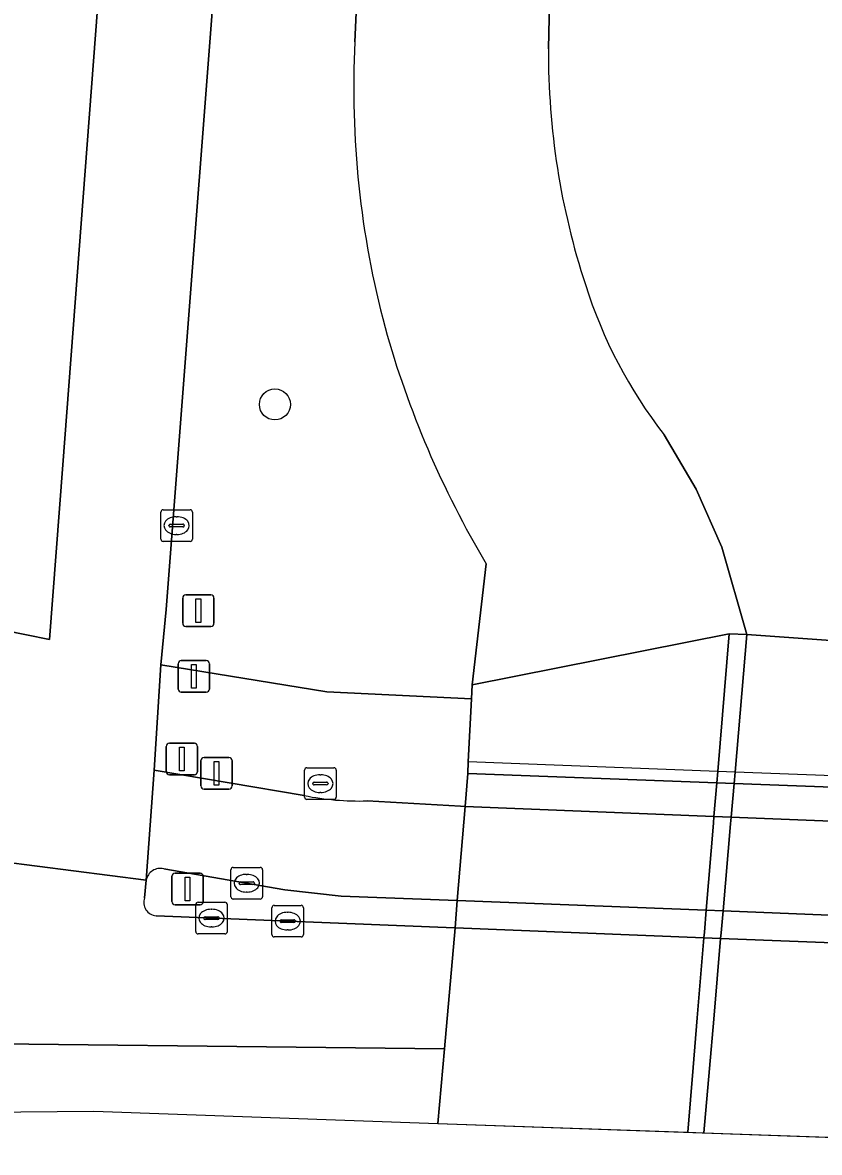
# Model space of a CAD drawing. Extents: x 161354 to 162026, y 386504 to 387460.
# Drawn here: x 161888.56 to 161913.77, y 386520.56 to 386556.3 of the extents above; entities that cross this region are included whole.
import ezdxf

# ---------------------------------------------------------------- set-up
doc = ezdxf.new("R2010")
doc.units = 0
for name, color, linetype in [('IMGEO_Berm_groen', 7, 'Continuous'), ('IMGEO_Boom', 7, 'Continuous'), ('IMGEO_Dek', 7, 'Continuous'), ('IMGEO_Drukknoppaal', 7, 'Continuous'), ('IMGEO_Fietspad_gesloten', 7, 'Continuous'), ('IMGEO_Fietspad_open', 7, 'Continuous'), ('IMGEO_Groenvoorziening', 7, 'Continuous'), ('IMGEO_Kolk', 7, 'Continuous'), ('IMGEO_Muur', 7, 'Continuous'), ('IMGEO_Rijbaan_regionaal_gesloten', 7, 'Continuous'), ('IMGEO_Rioolput', 7, 'Continuous'), ('IMGEO_Terreindeel_open', 7, 'Continuous'), ('IMGEO_Verkeersbordpaal', 7, 'Continuous'), ('IMGEO_Verkeerseiland_gesloten', 7, 'Continuous'), ('IMGEO_Verkeerseiland_groen', 7, 'Continuous'), ('IMGEO_Verkeersregelinstallatiepaal', 7, 'Continuous'), ('IMGEO_Voetpad_gesloten', 7, 'Continuous'), ('IMGEO_Voetpad_open', 7, 'Continuous')]:
    doc.layers.add(name, color=color, linetype=linetype)

msp = doc.modelspace()

# ---------------------------------------------------------------- linework, layer by layer
at = {"layer": 'IMGEO_Berm_groen'}
for points in [[(161898.125, 386589.557), (161896.34, 386577.532), (161895.193, 386564.876), (161893.103, 386537.735), (161892.934, 386535.989), (161898.185, 386535.127), (161902.766, 386534.908), (161902.789, 386535.354), (161903.229, 386539.182)], [(161899.074, 386555.691), (161899.477, 386564.438), (161899.737, 386567.556), (161901.303, 386586.383), (161901.521, 386589.008)]]:
    msp.add_lwpolyline(points, dxfattribs=at)
for centre, radius, start, end in [((161928.501, 386554.24), 29.463, 177.1771, 194.9082), ((161929.647, 386554.906), 30.743, 195.5593, 210.7621)]:
    msp.add_arc(centre, radius, start, end, dxfattribs=at)
at = {"layer": 'IMGEO_Boom'}
msp.add_circle((161896.546, 386544.223), 0.489, dxfattribs=at)
at = {"layer": 'IMGEO_Dek'}
msp.add_lwpolyline([(161927.693, 386520.564), (161928.749, 386531.924), (161923.057, 386532.14), (161919.282, 386532.283), (161911.104, 386532.594), (161910.557, 386532.614), (161902.662, 386532.914), (161902.651, 386532.544), (161902.565, 386531.507), (161902.317, 386528.53), (161902.245, 386527.669), (161901.705, 386521.482)], close=True, dxfattribs=at)
at = {"layer": 'IMGEO_Drukknoppaal'}
for p, q in [((161894.203, 386532.157), (161894.203, 386532.957)), ((161894.203, 386532.957), (161894.203, 386532.157)), ((161894.303, 386533.057), (161895.093, 386533.057)), ((161895.093, 386533.057), (161894.303, 386533.057)), ((161895.193, 386532.957), (161895.193, 386532.157)), ((161895.193, 386532.157), (161895.193, 386532.957)), ((161895.093, 386532.057), (161894.303, 386532.057)), ((161894.303, 386532.057), (161895.093, 386532.057))]:
    msp.add_line(p, q, dxfattribs=at)
msp.add_lwpolyline([(161894.623, 386532.932), (161894.773, 386532.932), (161894.773, 386532.182), (161894.623, 386532.182), (161894.623, 386532.932)], dxfattribs=at)
for centre, start, end in [((161894.303, 386532.957), 90, 180), ((161894.303, 386532.957), 90, 180), ((161895.093, 386532.957), 0, 90), ((161895.093, 386532.957), 360, 90), ((161894.303, 386532.157), 180, 270), ((161894.303, 386532.157), 180, 270), ((161895.093, 386532.157), 270, 0), ((161895.093, 386532.157), 270, 0)]:
    msp.add_arc(centre, 0.1, start, end, dxfattribs=at)
at = {"layer": 'IMGEO_Fietspad_gesloten'}
msp.add_lwpolyline([(161928.339, 386527.511), (161928.615, 386530.478), (161926.433, 386530.563), (161922.93, 386530.699), (161922.443, 386530.718), (161919.159, 386530.846), (161910.981, 386531.165), (161910.438, 386531.186), (161902.565, 386531.507), (161902.317, 386528.53), (161910.191, 386528.222), (161910.724, 386528.201), (161915.635, 386528.009), (161915.925, 386527.997), (161917.675, 386527.929), (161917.905, 386527.92), (161918.902, 386527.881), (161922.224, 386527.751), (161922.668, 386527.733), (161926.14, 386527.597)], close=True, dxfattribs=at)
at = {"layer": 'IMGEO_Fietspad_open'}
for points in [[(161897.475, 386531.851), (161892.725, 386532.656), (161892.474, 386529.177)], [(161893.029, 386529.535), (161896.858, 386528.87), (161898.647, 386528.674), (161902.317, 386528.53), (161902.565, 386531.507), (161902.414, 386531.513), (161899.462, 386531.683)]]:
    msp.add_lwpolyline(points, dxfattribs=at)
for centre, radius, start, end in [((161899.198, 386540.401), 8.722, 258.603, 271.7313), ((161892.925, 386529.088), 0.459, 76.849, 168.7987)]:
    msp.add_arc(centre, radius, start, end, dxfattribs=at)
at = {"layer": 'IMGEO_Groenvoorziening'}
for points in [[(161905.201, 386555.473), (161905.451, 386567.238), (161899.737, 386567.556), (161899.477, 386564.438), (161899.074, 386555.691)], [(161908.858, 386543.266), (161909.878, 386541.542), (161910.688, 386539.711), (161911.48, 386536.949), (161916.049, 386536.616), (161918.981, 386566.485), (161905.451, 386567.238), (161905.201, 386555.473)], [(161903.229, 386539.182), (161902.789, 386535.354), (161910.92, 386536.971), (161911.48, 386536.949), (161910.688, 386539.711), (161909.878, 386541.542), (161908.858, 386543.266)]]:
    msp.add_lwpolyline(points, dxfattribs=at)
for centre, radius, start, end in [((161928.501, 386554.24), 29.463, 177.1771, 194.9082), ((161928.749, 386555.343), 23.549, 179.6849, 198.1397), ((161928.749, 386555.343), 23.549, 179.6849, 198.1397), ((161920.893, 386552.597), 15.229, 197.523, 217.7879), ((161920.893, 386552.597), 15.229, 197.523, 217.7879), ((161929.647, 386554.906), 30.743, 195.5593, 210.7621)]:
    msp.add_arc(centre, radius, start, end, dxfattribs=at)
at = {"layer": 'IMGEO_Kolk'}
for p, q in [((161892.936, 386539.964), (161892.936, 386540.816)), ((161893.011, 386540.89), (161893.863, 386540.89)), ((161893.424, 386540.67), (161893.449, 386540.67)), ((161893.937, 386540.816), (161893.937, 386539.964)), ((161893.195, 386540.384), (161893.195, 386540.396)), ((161893.633, 386540.347), (161893.235, 386540.347)), ((161893.238, 386540.433), (161893.636, 386540.433)), ((161893.679, 386540.396), (161893.679, 386540.384)), ((161893.863, 386539.89), (161893.011, 386539.89)), ((161893.447, 386540.11), (161893.422, 386540.11)), ((161895.229, 386529.579), (161896.081, 386529.579)), ((161895.154, 386528.653), (161895.154, 386529.505)), ((161895.642, 386529.359), (161895.667, 386529.359)), ((161896.155, 386529.505), (161896.155, 386528.653)), ((161895.413, 386529.073), (161895.413, 386529.085)), ((161895.851, 386529.036), (161895.453, 386529.036)), ((161895.456, 386529.122), (161895.854, 386529.122)), ((161895.665, 386528.799), (161895.64, 386528.799)), ((161895.897, 386529.085), (161895.897, 386529.073)), ((161894.115, 386528.475), (161894.967, 386528.475)), ((161896.081, 386528.579), (161895.229, 386528.579)), ((161894.04, 386527.549), (161894.04, 386528.401)), ((161894.528, 386528.255), (161894.553, 386528.255)), ((161895.041, 386528.401), (161895.041, 386527.549)), ((161896.45, 386527.453), (161896.45, 386528.305)), ((161896.525, 386528.379), (161897.377, 386528.379)), ((161896.938, 386528.159), (161896.963, 386528.159)), ((161897.451, 386528.305), (161897.451, 386527.453)), ((161894.299, 386527.969), (161894.299, 386527.981)), ((161894.737, 386527.932), (161894.339, 386527.932)), ((161894.342, 386528.018), (161894.74, 386528.018)), ((161894.783, 386527.981), (161894.783, 386527.969)), ((161896.709, 386527.873), (161896.709, 386527.885)), ((161897.147, 386527.836), (161896.749, 386527.836)), ((161896.752, 386527.922), (161897.15, 386527.922)), ((161897.193, 386527.885), (161897.193, 386527.873)), ((161894.967, 386527.475), (161894.115, 386527.475)), ((161894.551, 386527.695), (161894.526, 386527.695)), ((161897.377, 386527.379), (161896.525, 386527.379)), ((161896.961, 386527.599), (161896.936, 386527.599))]:
    msp.add_line(p, q, dxfattribs=at)
for points in [[(161892.936, 386539.964), (161892.936, 386540.816)], [(161893.011, 386540.89), (161893.863, 386540.89)], [(161893.937, 386540.816), (161893.937, 386539.964)], [(161893.863, 386539.89), (161893.011, 386539.89)], [(161895.229, 386529.579), (161896.081, 386529.579)], [(161895.154, 386528.653), (161895.154, 386529.505)], [(161896.155, 386529.505), (161896.155, 386528.653)], [(161894.115, 386528.475), (161894.967, 386528.475)], [(161896.081, 386528.579), (161895.229, 386528.579)], [(161894.04, 386527.549), (161894.04, 386528.401)], [(161895.041, 386528.401), (161895.041, 386527.549)], [(161896.45, 386527.453), (161896.45, 386528.305)], [(161896.525, 386528.379), (161897.377, 386528.379)], [(161897.451, 386528.305), (161897.451, 386527.453)], [(161894.967, 386527.475), (161894.115, 386527.475)], [(161897.377, 386527.379), (161896.525, 386527.379)]]:
    msp.add_lwpolyline(points, dxfattribs=at)
for centre, radius, start, end in [((161893.013, 386540.814), 0.0765, 91.552, 178.448), ((161893.013, 386540.814), 0.0765, 91.552, 178.448), ((161893.861, 386540.814), 0.0765, 1.552, 88.448), ((161893.861, 386540.814), 0.0765, 1.552, 88.448), ((161893.235, 386540.393), 0.0403, 85.8775, 175.7526), ((161893.232, 386540.383), 0.0366, 178.938, 274.7102), ((161893.636, 386540.39), 0.043, 264.8664, 352.4533), ((161893.64, 386540.395), 0.0386, 1.7309, 96.639), ((161893.013, 386539.966), 0.0765, 181.552, 268.448), ((161893.013, 386539.966), 0.0765, 181.552, 268.448), ((161893.861, 386539.966), 0.0765, 271.552, 358.448), ((161893.861, 386539.966), 0.0765, 271.552, 358.448), ((161895.231, 386529.503), 0.0765, 91.552, 178.448), ((161895.231, 386529.503), 0.0765, 91.552, 178.448), ((161896.079, 386529.503), 0.0765, 1.552, 88.448), ((161896.079, 386529.503), 0.0765, 1.552, 88.448), ((161895.453, 386529.082), 0.0403, 85.8775, 175.7526), ((161895.45, 386529.072), 0.0366, 178.938, 274.7102), ((161895.854, 386529.079), 0.043, 264.8664, 352.4533), ((161895.858, 386529.084), 0.0386, 1.7309, 96.639), ((161894.117, 386528.399), 0.0765, 91.552, 178.448), ((161894.117, 386528.399), 0.0765, 91.552, 178.448), ((161894.965, 386528.399), 0.0765, 1.552, 88.448), ((161894.965, 386528.399), 0.0765, 1.552, 88.448), ((161895.231, 386528.655), 0.0765, 181.552, 268.448), ((161895.231, 386528.655), 0.0765, 181.552, 268.448), ((161896.079, 386528.655), 0.0765, 271.552, 358.448), ((161896.079, 386528.655), 0.0765, 271.552, 358.448), ((161896.527, 386528.303), 0.0765, 91.552, 178.448), ((161896.527, 386528.303), 0.0765, 91.552, 178.448), ((161897.375, 386528.303), 0.0765, 1.552, 88.448), ((161897.375, 386528.303), 0.0765, 1.552, 88.448), ((161894.339, 386527.978), 0.0403, 85.8775, 175.7526), ((161894.336, 386527.968), 0.0366, 178.938, 274.7102), ((161894.74, 386527.975), 0.043, 264.8664, 352.4533), ((161894.744, 386527.98), 0.0386, 1.7309, 96.639), ((161896.749, 386527.882), 0.0403, 85.8775, 175.7526), ((161896.746, 386527.872), 0.0366, 178.938, 274.7102), ((161897.15, 386527.879), 0.043, 264.8664, 352.4533), ((161897.154, 386527.884), 0.0386, 1.7309, 96.639), ((161894.117, 386527.551), 0.0765, 181.552, 268.448), ((161894.117, 386527.551), 0.0765, 181.552, 268.448), ((161894.965, 386527.551), 0.0765, 271.552, 358.448), ((161894.965, 386527.551), 0.0765, 271.552, 358.448), ((161896.527, 386527.455), 0.0765, 181.552, 268.448), ((161896.527, 386527.455), 0.0765, 181.552, 268.448), ((161897.375, 386527.455), 0.0765, 271.552, 358.448), ((161897.375, 386527.455), 0.0765, 271.552, 358.448)]:
    msp.add_arc(centre, radius, start, end, dxfattribs=at)
for centre, major_axis, ratio, start_param, end_param in [((161893.423, 386540.39), (-0.387, 0.002), 0.722429, 4.712389, 7.853982), ((161893.448, 386540.39), (-0.39, 0.002), 0.717154, 1.570796, 4.712389), ((161895.641, 386529.079), (-0.387, 0.002), 0.722429, 4.712389, 7.853982), ((161895.666, 386529.079), (-0.39, 0.002), 0.717154, 1.570796, 4.712389), ((161894.527, 386527.975), (-0.387, 0.002), 0.722429, 4.712389, 7.853982), ((161894.552, 386527.975), (-0.39, 0.002), 0.717154, 1.570796, 4.712389), ((161896.937, 386527.879), (-0.387, 0.002), 0.722429, 4.712389, 7.853982), ((161896.962, 386527.879), (-0.39, 0.002), 0.717154, 1.570796, 4.712389)]:
    msp.add_ellipse(centre, major_axis=major_axis, ratio=ratio, start_param=start_param, end_param=end_param, dxfattribs=at)
at = {"layer": 'IMGEO_Muur'}
msp.add_lwpolyline([(161928.717, 386531.582), (161928.749, 386531.924), (161923.057, 386532.14), (161919.282, 386532.283), (161911.104, 386532.594), (161910.557, 386532.614), (161902.662, 386532.914), (161902.651, 386532.544), (161910.527, 386532.253), (161911.073, 386532.233), (161919.252, 386531.931), (161923.026, 386531.792)], close=True, dxfattribs=at)
at = {"layer": 'IMGEO_Rijbaan_regionaal_gesloten'}
for points in [[(161912.122, 386652.517), (161906.922, 386636.787), (161904.417, 386628.989), (161901.969, 386621.172), (161899.677, 386613.308), (161897.675, 386605.366), (161896.776, 386601.482), (161895.228, 386593.238), (161893.917, 386585.307), (161892.8, 386577.15), (161891.613, 386564.816), (161890.938, 386556.75), (161889.832, 386542.31), (161889.41, 386536.784), (161885.766, 386537.53)], [(161908.177, 386652.077), (161899.719, 386626.02), (161895.753, 386612.458), (161893.225, 386601.834), (161891.564, 386593.422), (161890.665, 386588.111), (161889.275, 386577.885), (161886.699, 386547.139), (161886.174, 386540.45), (161885.766, 386537.53), (161889.41, 386536.784), (161889.832, 386542.31), (161890.938, 386556.75), (161891.613, 386564.816), (161892.8, 386577.15), (161893.917, 386585.307), (161895.228, 386593.238), (161896.776, 386601.482), (161897.675, 386605.366), (161899.677, 386613.308), (161901.969, 386621.172), (161904.417, 386628.989), (161906.922, 386636.787), (161912.122, 386652.517)], [(161880.967, 386530.646), (161892.474, 386529.177), (161892.725, 386532.656), (161892.934, 386535.989), (161893.103, 386537.735), (161895.193, 386564.876), (161896.34, 386577.532), (161898.125, 386589.557)], [(161892.424, 386528.614), (161892.474, 386529.177), (161880.967, 386530.646)], [(161878.168, 386529.373), (161875.535, 386528.843), (161872.011, 386528.619), (161868.667, 386528.437), (161868.643, 386524.056), (161872.042, 386524.08), (161875.549, 386524.123), (161883.123, 386524.055), (161901.91, 386523.837), (161902.245, 386527.669)], [(161902.245, 386527.669), (161902.233, 386527.669), (161892.785, 386528.045)], [(161885.024, 386521.812), (161890.82, 386521.866), (161901.704, 386521.482), (161901.91, 386523.837), (161883.123, 386524.055)]]:
    msp.add_lwpolyline(points, dxfattribs=at)
msp.add_lwpolyline([(161927.693, 386520.564), (161928.257, 386526.634), (161926.054, 386526.721), (161922.591, 386526.859), (161922.159, 386526.876), (161918.827, 386527.009), (161917.826, 386527.049), (161917.598, 386527.058), (161915.848, 386527.127), (161915.559, 386527.139), (161910.649, 386527.334), (161910.119, 386527.355), (161902.245, 386527.669), (161901.705, 386521.482)], close=True, dxfattribs=at)
msp.add_arc((161892.828, 386528.471), 0.428, 160.5321, 264.2537, dxfattribs=at)
at = {"layer": 'IMGEO_Rioolput'}
for p, q in [((161897.559, 386532.73), (161898.411, 386532.73)), ((161897.484, 386531.804), (161897.484, 386532.656)), ((161897.972, 386532.51), (161897.997, 386532.51)), ((161898.485, 386532.656), (161898.485, 386531.804)), ((161897.743, 386532.224), (161897.743, 386532.236)), ((161898.181, 386532.187), (161897.783, 386532.187)), ((161897.786, 386532.273), (161898.184, 386532.273)), ((161898.227, 386532.236), (161898.227, 386532.224)), ((161898.411, 386531.73), (161897.559, 386531.73)), ((161897.995, 386531.95), (161897.97, 386531.95))]:
    msp.add_line(p, q, dxfattribs=at)
for points in [[(161897.559, 386532.73), (161898.411, 386532.73)], [(161897.484, 386531.804), (161897.484, 386532.656)], [(161898.485, 386532.656), (161898.485, 386531.804)], [(161898.411, 386531.73), (161897.559, 386531.73)]]:
    msp.add_lwpolyline(points, dxfattribs=at)
for centre, radius, start, end in [((161897.561, 386532.654), 0.0765, 91.552, 178.448), ((161897.561, 386532.654), 0.0765, 91.552, 178.448), ((161898.409, 386532.654), 0.0765, 1.552, 88.448), ((161898.409, 386532.654), 0.0765, 1.552, 88.448), ((161897.783, 386532.233), 0.0403, 85.8775, 175.7526), ((161897.78, 386532.223), 0.0366, 178.938, 274.7102), ((161898.184, 386532.23), 0.043, 264.8664, 352.4533), ((161898.188, 386532.235), 0.0386, 1.7309, 96.639), ((161897.561, 386531.806), 0.0765, 181.552, 268.448), ((161897.561, 386531.806), 0.0765, 181.552, 268.448), ((161898.409, 386531.806), 0.0765, 271.552, 358.448), ((161898.409, 386531.806), 0.0765, 271.552, 358.448)]:
    msp.add_arc(centre, radius, start, end, dxfattribs=at)
for centre, major_axis, ratio, start_param, end_param in [((161897.971, 386532.23), (-0.387, 0.002), 0.722429, 4.712389, 7.853982), ((161897.996, 386532.23), (-0.39, 0.002), 0.717154, 1.570796, 4.712389)]:
    msp.add_ellipse(centre, major_axis=major_axis, ratio=ratio, start_param=start_param, end_param=end_param, dxfattribs=at)
at = {"layer": 'IMGEO_Terreindeel_open'}
for points in [[(161901.704, 386521.482), (161909.607, 386521.203), (161909.777, 386523.245), (161909.908, 386524.822), (161910.119, 386527.355), (161910.133, 386527.528), (161910.191, 386528.222), (161910.421, 386530.979), (161910.438, 386531.186), (161910.527, 386532.253), (161910.557, 386532.614), (161910.92, 386536.971), (161902.789, 386535.354), (161902.766, 386534.908), (161902.662, 386532.914), (161902.651, 386532.544), (161902.565, 386531.507), (161902.317, 386528.53), (161902.245, 386527.669), (161901.91, 386523.837)], [(161909.607, 386521.203), (161910.118, 386521.185), (161910.294, 386523.219), (161910.429, 386524.783), (161910.649, 386527.334), (161910.664, 386527.507), (161910.724, 386528.201), (161910.963, 386530.958), (161910.981, 386531.165), (161911.073, 386532.233), (161911.104, 386532.594), (161911.48, 386536.949), (161910.92, 386536.971), (161910.557, 386532.614), (161910.527, 386532.253), (161910.438, 386531.186), (161910.421, 386530.979), (161910.191, 386528.222), (161910.133, 386527.528), (161910.119, 386527.355), (161909.908, 386524.822), (161909.777, 386523.245)]]:
    msp.add_lwpolyline(points, close=True, dxfattribs=at)
at = {"layer": 'IMGEO_Verkeersbordpaal'}
for p, q in [((161893.629, 386537.299), (161893.629, 386538.099)), ((161893.629, 386538.099), (161893.629, 386537.299)), ((161893.729, 386538.199), (161894.519, 386538.199)), ((161894.519, 386538.199), (161893.729, 386538.199)), ((161894.619, 386538.099), (161894.619, 386537.299)), ((161894.619, 386537.299), (161894.619, 386538.099)), ((161894.519, 386537.199), (161893.729, 386537.199)), ((161893.729, 386537.199), (161894.519, 386537.199))]:
    msp.add_line(p, q, dxfattribs=at)
msp.add_lwpolyline([(161894.049, 386538.074), (161894.199, 386538.074), (161894.199, 386537.324), (161894.049, 386537.324), (161894.049, 386538.074)], dxfattribs=at)
for centre, start, end in [((161893.729, 386538.099), 90, 180), ((161893.729, 386538.099), 90, 180), ((161894.519, 386538.099), 0, 90), ((161894.519, 386538.099), 360, 90), ((161893.729, 386537.299), 180, 270), ((161893.729, 386537.299), 180, 270), ((161894.519, 386537.299), 270, 0), ((161894.519, 386537.299), 270, 0)]:
    msp.add_arc(centre, 0.1, start, end, dxfattribs=at)
at = {"layer": 'IMGEO_Verkeerseiland_gesloten'}
for points in [[(161892.785, 386528.045), (161902.233, 386527.669), (161902.245, 386527.669), (161902.317, 386528.53), (161898.647, 386528.674), (161896.858, 386528.87), (161893.029, 386529.535)], [(161892.474, 386529.177), (161892.424, 386528.614)]]:
    msp.add_lwpolyline(points, dxfattribs=at)
msp.add_lwpolyline([(161928.257, 386526.634), (161928.339, 386527.511), (161926.14, 386527.597), (161922.668, 386527.733), (161922.224, 386527.751), (161918.902, 386527.881), (161917.905, 386527.92), (161917.675, 386527.929), (161915.925, 386527.997), (161915.635, 386528.009), (161910.724, 386528.201), (161910.191, 386528.222), (161902.317, 386528.53), (161902.245, 386527.669), (161910.119, 386527.355), (161910.649, 386527.334), (161915.559, 386527.139), (161915.848, 386527.127), (161917.598, 386527.058), (161917.826, 386527.049), (161918.827, 386527.009), (161922.159, 386526.876), (161922.591, 386526.859), (161926.054, 386526.721)], close=True, dxfattribs=at)
for centre, radius, start, end in [((161892.925, 386529.088), 0.459, 76.849, 168.7987), ((161892.828, 386528.471), 0.428, 160.5321, 264.2537)]:
    msp.add_arc(centre, radius, start, end, dxfattribs=at)
at = {"layer": 'IMGEO_Verkeerseiland_groen'}
msp.add_lwpolyline([(161910.118, 386521.185), (161918.301, 386520.896), (161918.466, 386522.815), (161918.583, 386524.172), (161918.827, 386527.009), (161918.842, 386527.182), (161918.902, 386527.881), (161919.141, 386530.642), (161919.159, 386530.846), (161919.252, 386531.931), (161919.282, 386532.283), (161919.659, 386536.352), (161916.049, 386536.616), (161911.48, 386536.949), (161911.104, 386532.594), (161911.073, 386532.233), (161910.981, 386531.165), (161910.963, 386530.958), (161910.724, 386528.201), (161910.664, 386527.507), (161910.649, 386527.334), (161910.429, 386524.783), (161910.294, 386523.219), (161910.118, 386521.185)], dxfattribs=at)
at = {"layer": 'IMGEO_Verkeersregelinstallatiepaal'}
for p, q in [((161893.484, 386535.221), (161893.484, 386536.021)), ((161893.484, 386536.021), (161893.484, 386535.221)), ((161893.584, 386536.121), (161894.374, 386536.121)), ((161894.374, 386536.121), (161893.584, 386536.121)), ((161894.474, 386536.021), (161894.474, 386535.221)), ((161894.474, 386535.221), (161894.474, 386536.021)), ((161894.374, 386535.121), (161893.584, 386535.121)), ((161893.584, 386535.121), (161894.374, 386535.121)), ((161893.208, 386533.506), (161893.998, 386533.506)), ((161893.998, 386533.506), (161893.208, 386533.506)), ((161893.108, 386532.606), (161893.108, 386533.406)), ((161893.108, 386533.406), (161893.108, 386532.606)), ((161894.098, 386533.406), (161894.098, 386532.606)), ((161894.098, 386532.606), (161894.098, 386533.406)), ((161893.998, 386532.506), (161893.208, 386532.506)), ((161893.208, 386532.506), (161893.998, 386532.506)), ((161893.289, 386528.499), (161893.289, 386529.299)), ((161893.289, 386529.299), (161893.289, 386528.499)), ((161893.389, 386529.399), (161894.179, 386529.399)), ((161894.179, 386529.399), (161893.389, 386529.399)), ((161894.279, 386529.299), (161894.279, 386528.499)), ((161894.279, 386528.499), (161894.279, 386529.299)), ((161894.179, 386528.399), (161893.389, 386528.399)), ((161893.389, 386528.399), (161894.179, 386528.399))]:
    msp.add_line(p, q, dxfattribs=at)
for points in [[(161893.904, 386535.996), (161894.054, 386535.996), (161894.054, 386535.246), (161893.904, 386535.246), (161893.904, 386535.996)], [(161893.528, 386533.381), (161893.678, 386533.381), (161893.678, 386532.631), (161893.528, 386532.631), (161893.528, 386533.381)], [(161893.709, 386529.274), (161893.859, 386529.274), (161893.859, 386528.524), (161893.709, 386528.524), (161893.709, 386529.274)]]:
    msp.add_lwpolyline(points, dxfattribs=at)
for centre, start, end in [((161893.584, 386536.021), 90, 180), ((161893.584, 386536.021), 90, 180), ((161894.374, 386536.021), 0, 90), ((161894.374, 386536.021), 360, 90), ((161893.584, 386535.221), 180, 270), ((161893.584, 386535.221), 180, 270), ((161894.374, 386535.221), 270, 0), ((161894.374, 386535.221), 270, 0), ((161893.208, 386533.406), 90, 180), ((161893.208, 386533.406), 90, 180), ((161893.998, 386533.406), 0, 90), ((161893.998, 386533.406), 360, 90), ((161893.208, 386532.606), 180, 270), ((161893.208, 386532.606), 180, 270), ((161893.998, 386532.606), 270, 0), ((161893.998, 386532.606), 270, 0), ((161893.389, 386529.299), 90, 180), ((161893.389, 386529.299), 90, 180), ((161894.179, 386529.299), 0, 90), ((161894.179, 386529.299), 360, 90), ((161893.389, 386528.499), 180, 270), ((161893.389, 386528.499), 180, 270), ((161894.179, 386528.499), 270, 0), ((161894.179, 386528.499), 270, 0)]:
    msp.add_arc(centre, 0.1, start, end, dxfattribs=at)
at = {"layer": 'IMGEO_Voetpad_gesloten'}
msp.add_lwpolyline([(161928.615, 386530.478), (161928.717, 386531.582), (161923.026, 386531.792), (161919.252, 386531.931), (161911.073, 386532.233), (161910.527, 386532.253), (161902.651, 386532.544), (161902.565, 386531.507), (161910.438, 386531.186), (161910.981, 386531.165), (161919.159, 386530.846), (161922.443, 386530.718), (161922.93, 386530.699), (161926.433, 386530.563)], close=True, dxfattribs=at)
at = {"layer": 'IMGEO_Voetpad_open'}
for points in [[(161902.766, 386534.908), (161898.185, 386535.127), (161892.934, 386535.989), (161892.725, 386532.656), (161897.475, 386531.851)], [(161899.462, 386531.683), (161902.414, 386531.513), (161902.565, 386531.507), (161902.651, 386532.544), (161902.662, 386532.914), (161902.766, 386534.908)]]:
    msp.add_lwpolyline(points, dxfattribs=at)
msp.add_arc((161899.198, 386540.401), 8.722, 258.603, 271.7313, dxfattribs=at)

doc.saveas('drawing.dxf')
